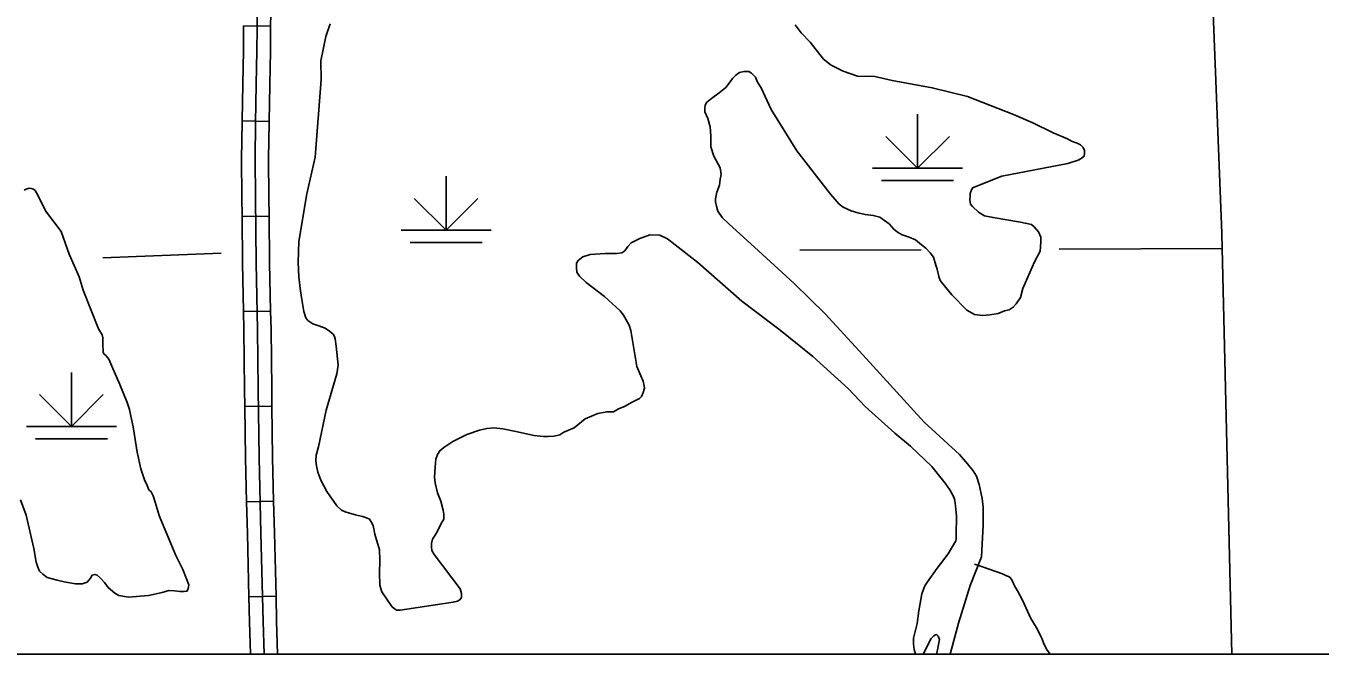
# Model space of a CAD drawing. Extents: x 1720274 to 1751788, y 372074 to 391887.
# Drawn here: x 1740071 to 1741206, y 374371 to 374922 of the extents above; entities that cross this region are included whole.
import ezdxf

# ---------------------------------------------------------------- set-up
doc = ezdxf.new("R2010")
doc.units = 0
for name, color, linetype in [('Level 2', 7, 'Continuous'), ('Level 32', 7, 'Continuous'), ('Level 35', 7, 'Continuous'), ('Level 44', 7, 'Continuous'), ('Level 47', 7, 'Continuous'), ('Level 5', 7, 'Continuous'), ('R_Draft', 7, 'Continuous')]:
    doc.layers.add(name, color=color, linetype=linetype)

msp = doc.modelspace()

# ---------------------------------------------------------------- linework, layer by layer
at = {"layer": 'Level 2'}
msp.add_lwpolyline([(1741103.5, 375156.9), (1741120, 374740.7), (1741120.2, 374727), (1741128.8, 374371.3)], dxfattribs=at)
at = {"layer": 'Level 32'}
for p, q in [((1740285.9, 374922.1), (1740262.2, 374922.4)), ((1740284.5, 374838.6), (1740260.8, 374839.1)), ((1740284.6, 374755.5), (1740260.9, 374755.3)), ((1740285.9, 374672.3), (1740262.2, 374671.8)), ((1740287, 374588.8), (1740263.3, 374588.5)), ((1740288.5, 374505.5), (1740264.8, 374504.9)), ((1740290.6, 374422.1), (1740266.9, 374421.5))]:
    msp.add_line(p, q, dxfattribs=at)
for points in [[(1740280.1, 374371.3), (1740279.3, 374399.9), (1740277.3, 374477.4), (1740275.8, 374543.5), (1740275, 374603.5), (1740274.4, 374656.2), (1740273.1, 374714.4), (1740272.6, 374772), (1740272.2, 374805.8), (1740272.6, 374837.8), (1740273.3, 374871), (1740273.8, 374900.5), (1740274.1, 374920.3), (1740274.4, 374943.8)], [(1740285.9, 374922.1), (1740286.2, 374943.9)], [(1740260.8, 374839.1), (1740261.4, 374871.2), (1740262, 374900.7), (1740262.2, 374920.5), (1740262.2, 374922.4)], [(1740284.5, 374838.6), (1740285.1, 374870.8), (1740285.7, 374900.3), (1740285.9, 374920.2), (1740285.9, 374922.1)], [(1740260.9, 374755.3), (1740260.7, 374771.8), (1740260.3, 374805.8), (1740260.8, 374838), (1740260.8, 374839.1)], [(1740284.6, 374755.5), (1740284.4, 374772.1), (1740284, 374805.8), (1740284.5, 374837.6), (1740284.5, 374838.6)], [(1740262.2, 374671.8), (1740261.2, 374714.3), (1740260.9, 374755.3)], [(1740285.9, 374672.3), (1740284.9, 374714.6), (1740284.6, 374755.5)], [(1740263.3, 374588.5), (1740263.1, 374603.4), (1740262.5, 374656), (1740262.2, 374671.8)], [(1740287, 374588.8), (1740286.8, 374603.7), (1740286.2, 374656.4), (1740285.9, 374672.3)], [(1740264.8, 374504.9), (1740263.9, 374543.3), (1740263.3, 374588.5)], [(1740288.5, 374505.5), (1740287.6, 374543.7), (1740287, 374588.8)], [(1740266.9, 374421.5), (1740265.5, 374477.1), (1740264.8, 374504.9)], [(1740290.6, 374422.1), (1740289.2, 374477.7), (1740288.5, 374505.5)], [(1740268.3, 374371.3), (1740267.4, 374399.6), (1740266.9, 374421.5)], [(1740292, 374371.3), (1740291.1, 374400.2), (1740290.6, 374422.1)]]:
    msp.add_lwpolyline(points, dxfattribs=at)
at = {"layer": 'Level 35'}
msp.add_lwpolyline([(1740903, 374450.3), (1740910, 374447.8), (1740927.5, 374441.7), (1740931, 374440), (1740932.9, 374439.3), (1740934.2, 374438.4), (1740935.5, 374436.8), (1740936.5, 374435.3), (1740938.2, 374431.1), (1740940.8, 374426.9), (1740945.2, 374418.6), (1740952.5, 374402.7), (1740957.1, 374395), (1740961.7, 374386), (1740963.6, 374381.1), (1740966.2, 374375.6), (1740969.5, 374371.3)], dxfattribs=at)
at = {"layer": 'Level 44'}
for p, q in [((1740853.1, 374844.9), (1740853.1, 374797.5)), ((1740853.1, 374797.5), (1740825.2, 374825.4)), ((1740853.1, 374797.5), (1740881, 374825.4)), ((1740439.7, 374790.5), (1740439.7, 374743.1)), ((1740813.6, 374797.5), (1740892.6, 374797.5)), ((1740821.5, 374786.7), (1740884.7, 374786.7)), ((1740439.7, 374743.1), (1740411.7, 374771)), ((1740439.7, 374743.1), (1740467.6, 374771)), ((1740400.2, 374743.1), (1740479.2, 374743.1)), ((1740408.1, 374732.3), (1740471.3, 374732.3)), ((1740111.2, 374618.4), (1740111.2, 374571)), ((1740111.2, 374571), (1740083.3, 374599)), ((1740111.2, 374571), (1740139.1, 374599)), ((1740071.7, 374571), (1740150.7, 374571)), ((1740079.6, 374560.3), (1740142.8, 374560.3))]:
    msp.add_line(p, q, dxfattribs=at)
at = {"layer": 'Level 47'}
for points in [[(1740338.1, 374924.3), (1740334.3, 374913.2), (1740329.9, 374891.7), (1740330.2, 374875.3), (1740324.8, 374807.2), (1740317.6, 374775), (1740310.6, 374733.2), (1740310, 374714.8), (1740310.6, 374702.2), (1740312.2, 374689.9), (1740313.1, 374682.3), (1740315, 374671.8), (1740316.6, 374666.4), (1740318.5, 374663.9), (1740322.9, 374661.1), (1740328, 374659.2), (1740333.7, 374657.3), (1740337.5, 374654.7), (1740340.6, 374651.9), (1740341.9, 374650), (1740342.5, 374647.8), (1740343.2, 374641.4), (1740345.1, 374624.7)], [(1740745.7, 374923.3), (1740751.1, 374916.2), (1740758.9, 374908.1), (1740770.7, 374893.2), (1740777.4, 374888.1), (1740787.9, 374882.7), (1740800.4, 374878.3), (1740815.6, 374878), (1740830.8, 374874.6), (1740866, 374868.2), (1740897, 374860.4), (1740937.2, 374844.8), (1740954.1, 374837.4), (1740972, 374828.6), (1740984.5, 374823.2), (1740988.2, 374821.2), (1740993, 374819.5), (1740996, 374818.1), (1740998.4, 374815.8), (1740999.4, 374813.1), (1740999.4, 374810.7), (1740999.1, 374808), (1740996.7, 374806), (1740994, 374804.6), (1740984.9, 374801.6), (1740927.1, 374790.7), (1740901.4, 374780.3), (1740900.1, 374777.6), (1740899.4, 374775.5), (1740899.4, 374773.5), (1740899.1, 374769.4), (1740899.7, 374766.1), (1740901.4, 374764), (1740906.5, 374759), (1740911.9, 374755.9), (1740919.3, 374754.2), (1740943.3, 374750.2), (1740953.1, 374748.1), (1740955.5, 374746.1), (1740959.2, 374741.7), (1740961.2, 374737), (1740961.2, 374732.6), (1740960.5, 374724.8), (1740955.8, 374715.3), (1740945.3, 374692), (1740943.3, 374684.2)], [(1740943.3, 374684.2), (1740939.6, 374678.5), (1740936.9, 374675.8), (1740933.5, 374673.4), (1740929.5, 374672.4), (1740923.7, 374670), (1740916.6, 374669), (1740910.2, 374668.3), (1740903.1, 374669.3), (1740896.4, 374673.1), (1740883.2, 374686.6), (1740877.8, 374693), (1740873, 374699.1), (1740871.7, 374702.5), (1740870.3, 374708.9), (1740869.3, 374712.6), (1740867, 374719.4), (1740864.3, 374723.4), (1740860.5, 374727.5), (1740856.5, 374730.5), (1740851.4, 374734.6), (1740845.7, 374737), (1740839.6, 374739), (1740835.5, 374741.4), (1740832.2, 374744.1), (1740828.1, 374748.8), (1740820, 374754.6), (1740814.3, 374756.2), (1740807.2, 374756.9), (1740800.8, 374758.3), (1740795, 374760.3), (1740787.9, 374763.3), (1740784.5, 374766.1), (1740776.8, 374774.8), (1740747.4, 374812.7), (1740724.7, 374849.2), (1740716, 374868.2), (1740712.9, 374872.9), (1740710.9, 374877.3), (1740707.5, 374881), (1740705.1, 374882.4), (1740703.1, 374882.4), (1740700.8, 374882.4), (1740697, 374881.4), (1740693.7, 374879.3), (1740691, 374876.3), (1740688.9, 374873.2), (1740684.9, 374868.5), (1740679.1, 374863.8), (1740672.4, 374858.7), (1740668, 374855.3), (1740667, 374852.6), (1740666.6, 374850.9), (1740666.6, 374846.9), (1740669.3, 374841.1), (1740671.4, 374834), (1740672, 374825.9), (1740672, 374816.4), (1740674.4, 374808), (1740680.1, 374797.8), (1740680.8, 374792.1), (1740680.1, 374788), (1740679.5, 374782.6), (1740677.1, 374776.5), (1740676.1, 374770.8), (1740676.1, 374768.1), (1740676.8, 374764.4), (1740678.1, 374760), (1740681.8, 374754.2), (1740687.9, 374748.5), (1740710.2, 374728.2), (1740745, 374696.4), (1740772, 374669.7), (1740805.1, 374633.8)], [(1740069.9, 374778.2), (1740071.5, 374779.3), (1740074.1, 374780), (1740075.9, 374779.8), (1740078, 374779.3), (1740079.3, 374778), (1740081.6, 374773.9), (1740088.6, 374760.2), (1740102.1, 374742), (1740109.3, 374722.3), (1740118, 374702.4), (1740121.6, 374690.7), (1740134.8, 374656.6), (1740138.1, 374651.3), (1740138.7, 374648.8), (1740138.7, 374643.1), (1740139, 374636.3), (1740139.7, 374634.6), (1740141.6, 374633), (1740144.1, 374630.2), (1740146.7, 374623.9), (1740153.7, 374607.9), (1740160.2, 374592.1), (1740162, 374585.9), (1740163.3, 374580.2), (1740165.2, 374570.8), (1740168.8, 374548.6), (1740172.1, 374534), (1740175.3, 374524.3), (1740177.6, 374519.3), (1740179.1, 374515.5), (1740181.2, 374513.8), (1740183, 374510.3), (1740184.6, 374504.6), (1740188.2, 374492.9), (1740189.3, 374490)], [(1740761.2, 374632.5), (1740732.8, 374655.5), (1740699.1, 374680.8), (1740660.6, 374715), (1740640.6, 374730.5), (1740633.9, 374735.6), (1740627.1, 374738.7), (1740618.3, 374739), (1740609.5, 374736), (1740602.1, 374732.2), (1740599.1, 374728.9), (1740596.4, 374725.1), (1740593.7, 374723.4), (1740589.3, 374722.8), (1740579.1, 374722.8), (1740566, 374721.8), (1740559.5, 374719.7), (1740555.5, 374716.7), (1740554.1, 374714.3), (1740554.1, 374712.6), (1740554.1, 374710.3), (1740554.5, 374706.5), (1740556.8, 374702.8), (1740562.6, 374697.4), (1740578.5, 374684.9), (1740592.3, 374672.4), (1740595.4, 374668.7), (1740597.7, 374664.6), (1740600.4, 374659.9), (1740601.8, 374655.1), (1740605.5, 374632.5)], [(1740345.1, 374624.7), (1740343.9, 374617.2), (1740334.7, 374585.2), (1740327.9, 374553.2), (1740325.8, 374545.8), (1740325.5, 374540.8), (1740326.1, 374536.4), (1740327.4, 374530.8), (1740330, 374524), (1740335.2, 374514), (1740343.9, 374501.4), (1740348.1, 374497.5), (1740351.3, 374496.2), (1740354.9, 374494.9), (1740360.2, 374493.5), (1740366.5, 374492), (1740369.9, 374490.9), (1740372.5, 374489.6), (1740374.1, 374487.5), (1740375.7, 374484.1), (1740377.2, 374476.5), (1740381.2, 374462.8), (1740381.7, 374453.4), (1740381.2, 374442.3), (1740381.7, 374431.8), (1740383.5, 374426), (1740388.3, 374418.7), (1740392.2, 374413.2), (1740394.5, 374411.1), (1740396.6, 374410), (1740399.5, 374410), (1740446, 374416.9), (1740449.7, 374417.9), (1740451.7, 374419), (1740453.1, 374421.1), (1740453.3, 374422.6), (1740453.3, 374424.5), (1740452, 374428.7), (1740429.4, 374458.6), (1740427.3, 374462.3), (1740426.8, 374465.2), (1740426.8, 374468.3), (1740427.9, 374472.3), (1740430.2, 374475.7), (1740432.3, 374479.1), (1740435.5, 374485.9), (1740437.6, 374489.6), (1740437.6, 374494.1), (1740437.3, 374497.5), (1740435, 374505.4), (1740432.1, 374512.7), (1740430, 374521.6), (1740429.7, 374526.6), (1740430, 374535.3), (1740430.8, 374542.4), (1740432.3, 374546.3), (1740434.2, 374549.7), (1740437.6, 374552.6), (1740445.5, 374557.9), (1740458, 374563.9), (1740469.1, 374567.9), (1740475.4, 374569.2), (1740481.7, 374569.7), (1740489.5, 374568.9), (1740502.4, 374566.3), (1740516.8, 374563.1), (1740525, 374562.1), (1740529.2, 374562.1), (1740534.4, 374562.6), (1740539.4, 374563.7), (1740543.1, 374566), (1740552, 374569.7), (1740561.7, 374577.6), (1740572.7, 374582.3), (1740580.6, 374583.9), (1740586.4, 374583.9), (1740590.8, 374586.5), (1740596.1, 374588.6), (1740602.9, 374592.3), (1740609.4, 374595.7), (1740611, 374597.3), (1740612.6, 374600.7), (1740613.6, 374604.6), (1740613.4, 374606.7), (1740612.6, 374610.9), (1740610.5, 374615.4), (1740607.1, 374623.6), (1740605.5, 374632.5)], [(1740851.5, 374371.3), (1740851.4, 374371.4), (1740850.3, 374375.4), (1740849.5, 374380), (1740849.6, 374385.4), (1740852.7, 374398.3), (1740854.3, 374409.4), (1740856.8, 374424.2), (1740859.5, 374431.1), (1740861.8, 374434.7), (1740870.4, 374446.7), (1740879.9, 374459.3), (1740886.7, 374470.7), (1740887, 374472.5), (1740887, 374476), (1740887.2, 374492.3), (1740886.4, 374501.4), (1740885.9, 374506), (1740885.3, 374508.1), (1740884.1, 374510.9), (1740881.3, 374515.5), (1740877.4, 374521.2), (1740865.6, 374536), (1740847, 374553.7), (1740833.1, 374565.2), (1740807.2, 374588.5), (1740792.7, 374604), (1740761.2, 374632.5)], [(1740805.1, 374633.8), (1740858.9, 374574.9), (1740889.9, 374546.3), (1740896.9, 374538.2), (1740901.8, 374532), (1740904.7, 374527.4), (1740907.2, 374520.1), (1740909.9, 374507.9), (1740910.7, 374500.1), (1740910.7, 374484.4), (1740909.3, 374456.8), (1740899.4, 374431.5), (1740889.1, 374398.5), (1740881.6, 374371.3)], [(1740189.3, 374490), (1740202.7, 374457.7), (1740208.8, 374445.5), (1740212.1, 374437.5), (1740214, 374432), (1740213.7, 374428.6), (1740212.4, 374426.5), (1740210, 374426.2), (1740206.3, 374426.2), (1740201.7, 374426.8), (1740196.5, 374427.1), (1740190.7, 374425.5), (1740178.8, 374422.8), (1740161.3, 374421.3), (1740152.8, 374422.8), (1740149.4, 374424.9), (1740143.3, 374429.8), (1740140.2, 374434.1), (1740136.8, 374438.1), (1740133.8, 374440.6), (1740131.6, 374441.2), (1740129.5, 374440.6), (1740128, 374438.1), (1740124.9, 374434.4), (1740120.6, 374432.9), (1740114.8, 374432.9), (1740104.7, 374434.7), (1740098.6, 374436.3), (1740090, 374438.4), (1740086, 374441.5), (1740083.3, 374444.2), (1740081.7, 374447.6), (1740080.2, 374451.9), (1740078.1, 374464.1), (1740071.6, 374493.3), (1740066.4, 374506.7)], [(1740869.7, 374371.3), (1740869.9, 374372.2), (1740872.3, 374384.2), (1740871.3, 374387.2), (1740870.4, 374388.1), (1740869.6, 374388.5), (1740868.8, 374388.3), (1740867.5, 374387.5), (1740865.2, 374384.9), (1740858.1, 374371.3)]]:
    msp.add_lwpolyline(points, dxfattribs=at)
at = {"layer": 'Level 5'}
for points in [[(1740138.6, 374719), (1740242.6, 374722.9)], [(1740749.9, 374725.8), (1740856.2, 374726.1)], [(1740977.3, 374726.5), (1741120.2, 374727)]]:
    msp.add_lwpolyline(points, dxfattribs=at)
at = {"layer": 'R_Draft'}
msp.add_lwpolyline([(1729990.7, 381816.1), (1741847.6, 381816.1), (1741847.6, 374371.3), (1729990.7, 374371.3)], close=True, dxfattribs=at)

doc.saveas('drawing.dxf')
